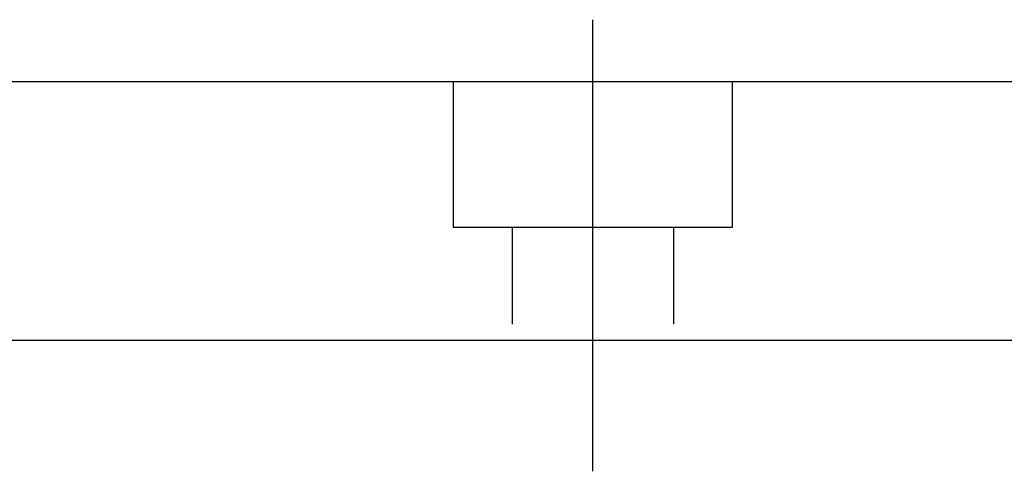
# Model space of a CAD drawing. Header units: millimetres. Extents: x -227 to 3135, y -1502 to 860.
# Tile 397 of 582: x 1174 to 1208, y -944 to -929. Entities that reach past the tile are written whole.
import ezdxf
from ezdxf.lldxf.tags import DXFTag

# ---------------------------------------------------------------- set-up
doc = ezdxf.new("R2010")
doc.units = ezdxf.units.MM
doc.layers.add('2', color=7, linetype='CONTINUOUS', true_color=0xffffff)
tags = doc.linetypes.add('DASHED', pattern=[25.72, 12.86, -12.86]).pattern_tags.tags
tags[6:7] = [DXFTag(74, 4), DXFTag(75, 0), DXFTag(340, '0'), DXFTag(46, 0.0), DXFTag(50, 0.0), DXFTag(44, 0.0), DXFTag(45, 0.0)]
tags[4:5] = [DXFTag(74, 4), DXFTag(75, 0), DXFTag(340, '0'), DXFTag(46, 0.0), DXFTag(50, 0.0), DXFTag(44, 0.0), DXFTag(45, 0.0)]

msp = doc.modelspace()

# ---------------------------------------------------------------- linework, layer by layer
at = {"layer": '2', "ltscale": 0.5}
msp.add_line((1193.514, -944.151), (1193.514, -928.791), dxfattribs=at)
at = {"layer": '2', "linetype": 'Continuous'}
for p, q in [((1238.608, -930.902), (1143.514, -930.902)), ((1236.352, -939.702), (1143.514, -939.702))]:
    msp.add_line(p, q, dxfattribs=at)
at = {"layer": '2', "linetype": 'DASHED', "ltscale": 0.1}
for p, q in [((1188.764, -930.902), (1188.764, -935.851)), ((1198.264, -935.851), (1198.264, -930.902)), ((1188.764, -935.851), (1198.264, -935.851)), ((1190.764, -935.851), (1190.764, -939.151)), ((1196.264, -939.151), (1196.264, -935.851))]:
    msp.add_line(p, q, dxfattribs=at)

doc.saveas('drawing.dxf')
